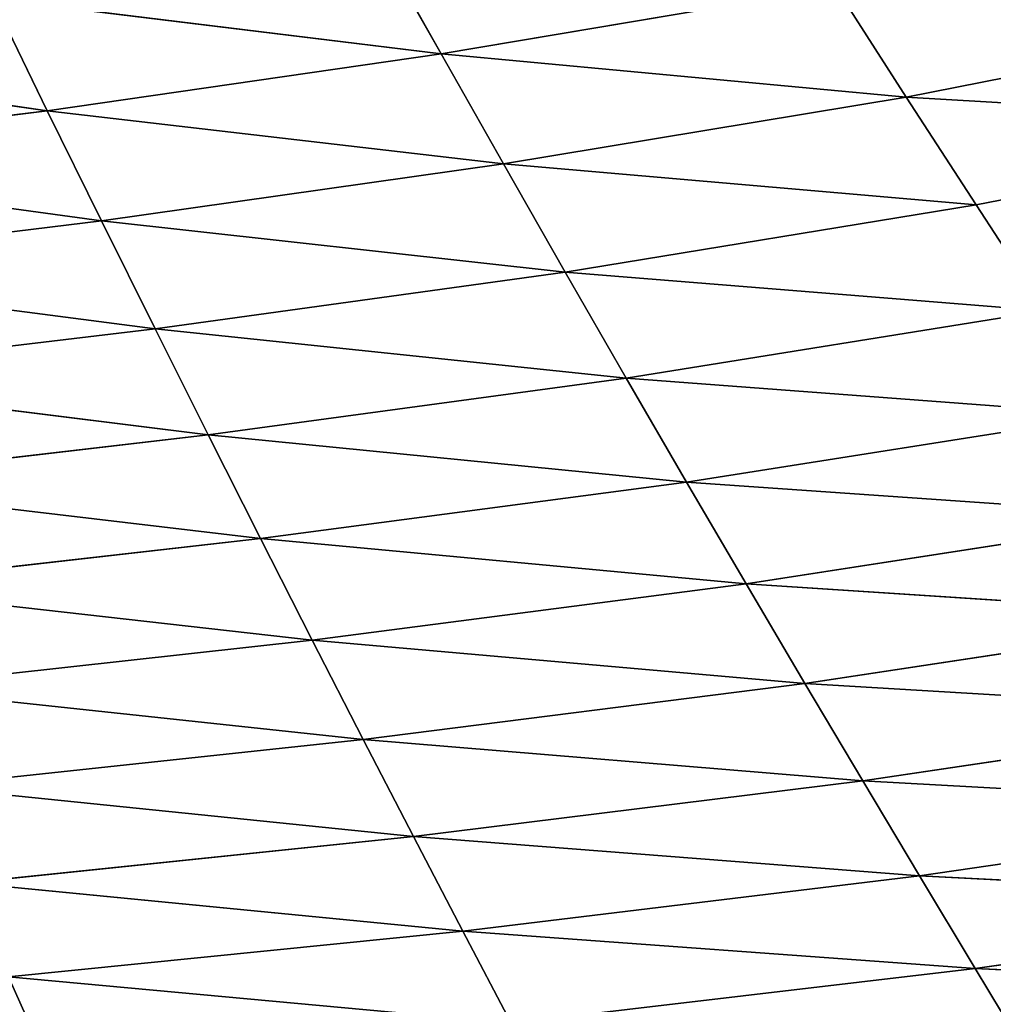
# Model space of a CAD drawing. Extents: x 0 to 605, y 0 to 400.
# Tile 729 of 1056: x 365 to 388, y 33 to 57. Entities that reach past the tile are written whole.
import ezdxf

# ---------------------------------------------------------------- set-up
doc = ezdxf.new("R2010")
doc.units = 0
doc.header["$LTSCALE"] = 25.4
doc.layers.get('0').update_dxf_attribs({"linetype": 'CONTINUOUS'})

# ---------------------------------------------------------------- blocks, each defined once
blk = doc.blocks.new('ATLANTA610_-_S_STL')
at = {"color": 0}
for p, q in [((388.209, 69.076, 365.58), (389.516, 71.804, 367.748)), ((388.209, 69.076, 365.58), (389.516, 71.804, 367.748)), ((388.209, 69.076, 365.58), (400.845, 71.329, 366.161)), ((388.209, 69.076, 365.58), (400.845, 71.329, 366.161)), ((365.035, 67.443, 365.779), (366.02, 70.053, 367.974)), ((365.035, 67.443, 365.779), (366.02, 70.053, 367.974)), ((365.035, 67.443, 365.779), (377.083, 69.563, 366.889)), ((365.035, 67.443, 365.779), (377.083, 69.563, 366.889)), ((375.923, 66.949, 364.678), (377.083, 69.563, 366.889)), ((375.923, 66.949, 364.678), (377.083, 69.563, 366.889)), ((377.083, 69.563, 366.889), (388.209, 69.076, 365.58)), ((377.083, 69.563, 366.889), (388.209, 69.076, 365.58)), ((375.923, 66.949, 364.678), (388.209, 69.076, 365.58)), ((375.923, 66.949, 364.678), (388.209, 69.076, 365.58)), ((386.872, 66.459, 363.357), (388.209, 69.076, 365.58)), ((386.872, 66.459, 363.357), (388.209, 69.076, 365.58)), ((388.209, 69.076, 365.58), (399.364, 68.594, 363.984)), ((388.209, 69.076, 365.58), (399.364, 68.594, 363.984)), ((386.872, 66.459, 363.357), (399.364, 68.594, 363.984)), ((386.872, 66.459, 363.357), (399.364, 68.594, 363.984)), ((375.923, 66.949, 364.678), (365.035, 67.443, 365.779)), ((375.923, 66.949, 364.678), (365.035, 67.443, 365.779)), ((364.031, 64.939, 363.526), (375.923, 66.949, 364.678)), ((364.031, 64.939, 363.526), (375.923, 66.949, 364.678)), ((374.741, 64.446, 362.41), (375.923, 66.949, 364.678)), ((374.741, 64.446, 362.41), (375.923, 66.949, 364.678)), ((386.872, 66.459, 363.357), (375.923, 66.949, 364.678)), ((386.872, 66.459, 363.357), (375.923, 66.949, 364.678)), ((374.741, 64.446, 362.41), (386.872, 66.459, 363.357)), ((374.741, 64.446, 362.41), (386.872, 66.459, 363.357)), ((385.51, 63.956, 361.078), (386.872, 66.459, 363.357)), ((385.51, 63.956, 361.078), (386.872, 66.459, 363.357)), ((397.85, 65.975, 361.755), (386.872, 66.459, 363.357)), ((397.85, 65.975, 361.755), (386.872, 66.459, 363.357)), ((385.51, 63.956, 361.078), (397.85, 65.975, 361.755)), ((385.51, 63.956, 361.078), (397.85, 65.975, 361.755)), ((364.031, 64.939, 363.526), (374.741, 64.446, 362.41)), ((364.031, 64.939, 363.526), (374.741, 64.446, 362.41)), ((374.741, 64.446, 362.41), (363.01, 62.543, 361.215)), ((374.741, 64.446, 362.41), (363.01, 62.543, 361.215)), ((374.741, 64.446, 362.41), (373.538, 62.052, 360.086)), ((374.741, 64.446, 362.41), (373.538, 62.052, 360.086)), ((374.741, 64.446, 362.41), (385.51, 63.956, 361.078)), ((374.741, 64.446, 362.41), (385.51, 63.956, 361.078)), ((385.51, 63.956, 361.078), (373.538, 62.052, 360.086)), ((385.51, 63.956, 361.078), (373.538, 62.052, 360.086)), ((385.51, 63.956, 361.078), (384.123, 61.566, 358.744)), ((385.51, 63.956, 361.078), (384.123, 61.566, 358.744)), ((385.51, 63.956, 361.078), (396.307, 63.473, 359.471)), ((385.51, 63.956, 361.078), (396.307, 63.473, 359.471)), ((396.307, 63.473, 359.471), (384.123, 61.566, 358.744)), ((396.307, 63.473, 359.471), (384.123, 61.566, 358.744)), ((373.538, 62.052, 360.086), (363.01, 62.543, 361.215)), ((373.538, 62.052, 360.086), (363.01, 62.543, 361.215)), ((361.972, 60.251, 358.846), (373.538, 62.052, 360.086)), ((361.972, 60.251, 358.846), (373.538, 62.052, 360.086)), ((372.315, 59.767, 357.705), (373.538, 62.052, 360.086)), ((372.315, 59.767, 357.705), (373.538, 62.052, 360.086)), ((384.123, 61.566, 358.744), (373.538, 62.052, 360.086)), ((384.123, 61.566, 358.744), (373.538, 62.052, 360.086)), ((372.315, 59.767, 357.705), (384.123, 61.566, 358.744)), ((372.315, 59.767, 357.705), (384.123, 61.566, 358.744)), ((382.715, 59.288, 356.356), (384.123, 61.566, 358.744)), ((382.715, 59.288, 356.356), (384.123, 61.566, 358.744)), ((394.736, 61.088, 357.134), (384.123, 61.566, 358.744)), ((394.736, 61.088, 357.134), (384.123, 61.566, 358.744)), ((382.715, 59.288, 356.356), (394.736, 61.088, 357.134)), ((382.715, 59.288, 356.356), (394.736, 61.088, 357.134)), ((361.972, 60.251, 358.846), (372.315, 59.767, 357.705)), ((361.972, 60.251, 358.846), (372.315, 59.767, 357.705)), ((372.315, 59.767, 357.705), (360.919, 58.063, 356.421)), ((372.315, 59.767, 357.705), (360.919, 58.063, 356.421)), ((372.315, 59.767, 357.705), (371.075, 57.588, 355.269)), ((372.315, 59.767, 357.705), (371.075, 57.588, 355.269)), ((372.315, 59.767, 357.705), (382.715, 59.288, 356.356)), ((372.315, 59.767, 357.705), (382.715, 59.288, 356.356)), ((382.715, 59.288, 356.356), (371.075, 57.588, 355.269)), ((382.715, 59.288, 356.356), (371.075, 57.588, 355.269)), ((382.715, 59.288, 356.356), (381.287, 57.119, 353.914)), ((382.715, 59.288, 356.356), (381.287, 57.119, 353.914)), ((382.715, 59.288, 356.356), (393.141, 58.817, 354.743)), ((382.715, 59.288, 356.356), (393.141, 58.817, 354.743)), ((393.141, 58.817, 354.743), (381.287, 57.119, 353.914)), ((393.141, 58.817, 354.743), (381.287, 57.119, 353.914)), ((360.919, 58.063, 356.421), (371.075, 57.588, 355.269)), ((360.919, 58.063, 356.421), (371.075, 57.588, 355.269)), ((371.075, 57.588, 355.269), (359.852, 55.977, 353.942)), ((371.075, 57.588, 355.269), (359.852, 55.977, 353.942)), ((371.075, 57.588, 355.269), (369.819, 55.514, 352.78)), ((371.075, 57.588, 355.269), (369.819, 55.514, 352.78)), ((371.075, 57.588, 355.269), (381.287, 57.119, 353.914)), ((371.075, 57.588, 355.269), (381.287, 57.119, 353.914)), ((381.287, 57.119, 353.914), (369.819, 55.514, 352.78)), ((381.287, 57.119, 353.914), (369.819, 55.514, 352.78)), ((381.287, 57.119, 353.914), (379.84, 55.057, 351.42)), ((381.287, 57.119, 353.914), (379.84, 55.057, 351.42)), ((381.287, 57.119, 353.914), (391.523, 56.658, 352.301)), ((381.287, 57.119, 353.914), (391.523, 56.658, 352.301)), ((391.523, 56.658, 352.301), (379.84, 55.057, 351.42)), ((391.523, 56.658, 352.301), (379.84, 55.057, 351.42)), ((359.852, 55.977, 353.942), (369.819, 55.514, 352.78)), ((359.852, 55.977, 353.942), (369.819, 55.514, 352.78)), ((369.819, 55.514, 352.78), (358.772, 53.99, 351.409)), ((369.819, 55.514, 352.78), (358.772, 53.99, 351.409)), ((369.819, 55.514, 352.78), (368.549, 53.54, 350.24)), ((369.819, 55.514, 352.78), (368.549, 53.54, 350.24)), ((369.819, 55.514, 352.78), (379.84, 55.057, 351.42)), ((369.819, 55.514, 352.78), (379.84, 55.057, 351.42)), ((379.84, 55.057, 351.42), (368.549, 53.54, 350.24)), ((379.84, 55.057, 351.42), (368.549, 53.54, 350.24)), ((379.84, 55.057, 351.42), (378.376, 53.098, 348.877)), ((379.84, 55.057, 351.42), (378.376, 53.098, 348.877)), ((379.84, 55.057, 351.42), (389.885, 54.608, 349.809)), ((379.84, 55.057, 351.42), (389.885, 54.608, 349.809)), ((389.885, 54.608, 349.809), (378.376, 53.098, 348.877)), ((389.885, 54.608, 349.809), (378.376, 53.098, 348.877)), ((389.885, 54.608, 349.809), (388.228, 52.663, 347.268)), ((389.885, 54.608, 349.809), (388.228, 52.663, 347.268)), ((368.549, 53.54, 350.24), (358.772, 53.99, 351.409)), ((368.549, 53.54, 350.24), (358.772, 53.99, 351.409)), ((357.681, 52.1, 348.825), (368.549, 53.54, 350.24)), ((357.681, 52.1, 348.825), (368.549, 53.54, 350.24)), ((367.264, 51.666, 347.649), (368.549, 53.54, 350.24)), ((367.264, 51.666, 347.649), (368.549, 53.54, 350.24)), ((378.376, 53.098, 348.877), (368.549, 53.54, 350.24)), ((378.376, 53.098, 348.877), (368.549, 53.54, 350.24)), ((367.264, 51.666, 347.649), (378.376, 53.098, 348.877)), ((367.264, 51.666, 347.649), (378.376, 53.098, 348.877)), ((376.898, 51.239, 346.285), (378.376, 53.098, 348.877)), ((376.898, 51.239, 346.285), (378.376, 53.098, 348.877)), ((388.228, 52.663, 347.268), (378.376, 53.098, 348.877)), ((388.228, 52.663, 347.268), (378.376, 53.098, 348.877)), ((376.898, 51.239, 346.285), (388.228, 52.663, 347.268)), ((376.898, 51.239, 346.285), (388.228, 52.663, 347.268)), ((386.554, 50.821, 344.682), (388.228, 52.663, 347.268)), ((386.554, 50.821, 344.682), (388.228, 52.663, 347.268)), ((398.058, 52.24, 345.354), (388.228, 52.663, 347.268)), ((398.058, 52.24, 345.354), (388.228, 52.663, 347.268)), ((386.554, 50.821, 344.682), (398.058, 52.24, 345.354)), ((386.554, 50.821, 344.682), (398.058, 52.24, 345.354)), ((357.681, 52.1, 348.825), (367.264, 51.666, 347.649)), ((357.681, 52.1, 348.825), (367.264, 51.666, 347.649)), ((356.578, 50.306, 346.19), (367.264, 51.666, 347.649)), ((356.578, 50.306, 346.19), (367.264, 51.666, 347.649)), ((365.967, 49.889, 345.01), (367.264, 51.666, 347.649)), ((365.967, 49.889, 345.01), (367.264, 51.666, 347.649)), ((367.264, 51.666, 347.649), (376.898, 51.239, 346.285)), ((367.264, 51.666, 347.649), (376.898, 51.239, 346.285)), ((365.967, 49.889, 345.01), (376.898, 51.239, 346.285)), ((365.967, 49.889, 345.01), (376.898, 51.239, 346.285)), ((375.405, 49.479, 343.647), (376.898, 51.239, 346.285)), ((375.405, 49.479, 343.647), (376.898, 51.239, 346.285)), ((376.898, 51.239, 346.285), (386.554, 50.821, 344.682)), ((376.898, 51.239, 346.285), (386.554, 50.821, 344.682)), ((375.405, 49.479, 343.647), (386.554, 50.821, 344.682)), ((375.405, 49.479, 343.647), (386.554, 50.821, 344.682)), ((384.864, 49.078, 342.05), (386.554, 50.821, 344.682)), ((384.864, 49.078, 342.05), (386.554, 50.821, 344.682)), ((386.554, 50.821, 344.682), (396.189, 50.413, 342.779)), ((386.554, 50.821, 344.682), (396.189, 50.413, 342.779)), ((365.967, 49.889, 345.01), (356.578, 50.306, 346.19)), ((365.967, 49.889, 345.01), (356.578, 50.306, 346.19)), ((365.967, 49.889, 345.01), (355.466, 48.605, 343.507)), ((365.967, 49.889, 345.01), (355.466, 48.605, 343.507)), ((365.967, 49.889, 345.01), (364.659, 48.206, 342.325)), ((365.967, 49.889, 345.01), (364.659, 48.206, 342.325)), ((375.405, 49.479, 343.647), (365.967, 49.889, 345.01)), ((375.405, 49.479, 343.647), (365.967, 49.889, 345.01)), ((375.405, 49.479, 343.647), (364.659, 48.206, 342.325)), ((375.405, 49.479, 343.647), (364.659, 48.206, 342.325)), ((375.405, 49.479, 343.647), (373.898, 47.814, 340.964)), ((375.405, 49.479, 343.647), (373.898, 47.814, 340.964)), ((384.864, 49.078, 342.05), (375.405, 49.479, 343.647)), ((384.864, 49.078, 342.05), (375.405, 49.479, 343.647))]:
    blk.add_line(p, q, dxfattribs=at)
mesh = blk.add_polyface(dxfattribs=at)
corners = [(389.516, 71.804, 367.748), (388.209, 69.076, 365.58), (377.083, 69.563, 366.889)]
mesh.append_faces([[corners[k] for k in face] for face in [(0, 1, 2)]], dxfattribs={"color": 0})
mesh = blk.add_polyface(dxfattribs=at)
corners = [(400.845, 71.329, 366.161), (388.209, 69.076, 365.58), (389.516, 71.804, 367.748)]
mesh.append_faces([[corners[k] for k in face] for face in [(0, 1, 2)]], dxfattribs={"color": 0})
mesh = blk.add_polyface(dxfattribs=at)
corners = [(400.845, 71.329, 366.161), (399.364, 68.594, 363.984), (388.209, 69.076, 365.58)]
mesh.append_faces([[corners[k] for k in face] for face in [(0, 1, 2)]], dxfattribs={"color": 0})
mesh = blk.add_polyface(dxfattribs=at)
corners = [(366.02, 70.053, 367.974), (365.035, 67.443, 365.779), (354.226, 67.938, 366.709)]
mesh.append_faces([[corners[k] for k in face] for face in [(0, 1, 2)]], dxfattribs={"color": 0})
mesh = blk.add_polyface(dxfattribs=at)
corners = [(377.083, 69.563, 366.889), (365.035, 67.443, 365.779), (366.02, 70.053, 367.974)]
mesh.append_faces([[corners[k] for k in face] for face in [(0, 1, 2)]], dxfattribs={"color": 0})
mesh = blk.add_polyface(dxfattribs=at)
corners = [(377.083, 69.563, 366.889), (375.923, 66.949, 364.678), (365.035, 67.443, 365.779)]
mesh.append_faces([[corners[k] for k in face] for face in [(0, 1, 2)]], dxfattribs={"color": 0})
mesh = blk.add_polyface(dxfattribs=at)
corners = [(388.209, 69.076, 365.58), (375.923, 66.949, 364.678), (377.083, 69.563, 366.889)]
mesh.append_faces([[corners[k] for k in face] for face in [(0, 1, 2)]], dxfattribs={"color": 0})
mesh = blk.add_polyface(dxfattribs=at)
corners = [(388.209, 69.076, 365.58), (386.872, 66.459, 363.357), (375.923, 66.949, 364.678)]
mesh.append_faces([[corners[k] for k in face] for face in [(0, 1, 2)]], dxfattribs={"color": 0})
mesh = blk.add_polyface(dxfattribs=at)
corners = [(399.364, 68.594, 363.984), (386.872, 66.459, 363.357), (388.209, 69.076, 365.58)]
mesh.append_faces([[corners[k] for k in face] for face in [(0, 1, 2)]], dxfattribs={"color": 0})
mesh = blk.add_polyface(dxfattribs=at)
corners = [(399.364, 68.594, 363.984), (397.85, 65.975, 361.755), (386.872, 66.459, 363.357)]
mesh.append_faces([[corners[k] for k in face] for face in [(0, 1, 2)]], dxfattribs={"color": 0})
mesh = blk.add_polyface(dxfattribs=at)
corners = [(375.923, 66.949, 364.678), (364.031, 64.939, 363.526), (365.035, 67.443, 365.779)]
mesh.append_faces([[corners[k] for k in face] for face in [(0, 1, 2)]], dxfattribs={"color": 0})
mesh = blk.add_polyface(dxfattribs=at)
corners = [(375.923, 66.949, 364.678), (374.741, 64.446, 362.41), (364.031, 64.939, 363.526)]
mesh.append_faces([[corners[k] for k in face] for face in [(0, 1, 2)]], dxfattribs={"color": 0})
mesh = blk.add_polyface(dxfattribs=at)
corners = [(386.872, 66.459, 363.357), (374.741, 64.446, 362.41), (375.923, 66.949, 364.678)]
mesh.append_faces([[corners[k] for k in face] for face in [(0, 1, 2)]], dxfattribs={"color": 0})
mesh = blk.add_polyface(dxfattribs=at)
corners = [(386.872, 66.459, 363.357), (385.51, 63.956, 361.078), (374.741, 64.446, 362.41)]
mesh.append_faces([[corners[k] for k in face] for face in [(0, 1, 2)]], dxfattribs={"color": 0})
mesh = blk.add_polyface(dxfattribs=at)
corners = [(397.85, 65.975, 361.755), (385.51, 63.956, 361.078), (386.872, 66.459, 363.357)]
mesh.append_faces([[corners[k] for k in face] for face in [(0, 1, 2)]], dxfattribs={"color": 0})
mesh = blk.add_polyface(dxfattribs=at)
corners = [(397.85, 65.975, 361.755), (396.307, 63.473, 359.471), (385.51, 63.956, 361.078)]
mesh.append_faces([[corners[k] for k in face] for face in [(0, 1, 2)]], dxfattribs={"color": 0})
mesh = blk.add_polyface(dxfattribs=at)
corners = [(374.741, 64.446, 362.41), (363.01, 62.543, 361.215), (364.031, 64.939, 363.526)]
mesh.append_faces([[corners[k] for k in face] for face in [(0, 1, 2)]], dxfattribs={"color": 0})
mesh = blk.add_polyface(dxfattribs=at)
corners = [(374.741, 64.446, 362.41), (373.538, 62.052, 360.086), (363.01, 62.543, 361.215)]
mesh.append_faces([[corners[k] for k in face] for face in [(0, 1, 2)]], dxfattribs={"color": 0})
mesh = blk.add_polyface(dxfattribs=at)
corners = [(374.741, 64.446, 362.41), (385.51, 63.956, 361.078), (373.538, 62.052, 360.086)]
mesh.append_faces([[corners[k] for k in face] for face in [(0, 1, 2)]], dxfattribs={"color": 0})
mesh = blk.add_polyface(dxfattribs=at)
corners = [(385.51, 63.956, 361.078), (384.123, 61.566, 358.744), (373.538, 62.052, 360.086)]
mesh.append_faces([[corners[k] for k in face] for face in [(0, 1, 2)]], dxfattribs={"color": 0})
mesh = blk.add_polyface(dxfattribs=at)
corners = [(385.51, 63.956, 361.078), (396.307, 63.473, 359.471), (384.123, 61.566, 358.744)]
mesh.append_faces([[corners[k] for k in face] for face in [(0, 1, 2)]], dxfattribs={"color": 0})
mesh = blk.add_polyface(dxfattribs=at)
corners = [(396.307, 63.473, 359.471), (394.736, 61.088, 357.134), (384.123, 61.566, 358.744)]
mesh.append_faces([[corners[k] for k in face] for face in [(0, 1, 2)]], dxfattribs={"color": 0})
mesh = blk.add_polyface(dxfattribs=at)
corners = [(363.01, 62.543, 361.215), (373.538, 62.052, 360.086), (361.972, 60.251, 358.846)]
mesh.append_faces([[corners[k] for k in face] for face in [(0, 1, 2)]], dxfattribs={"color": 0})
mesh = blk.add_polyface(dxfattribs=at)
corners = [(373.538, 62.052, 360.086), (372.315, 59.767, 357.705), (361.972, 60.251, 358.846)]
mesh.append_faces([[corners[k] for k in face] for face in [(0, 1, 2)]], dxfattribs={"color": 0})
mesh = blk.add_polyface(dxfattribs=at)
corners = [(373.538, 62.052, 360.086), (384.123, 61.566, 358.744), (372.315, 59.767, 357.705)]
mesh.append_faces([[corners[k] for k in face] for face in [(0, 1, 2)]], dxfattribs={"color": 0})
mesh = blk.add_polyface(dxfattribs=at)
corners = [(384.123, 61.566, 358.744), (382.715, 59.288, 356.356), (372.315, 59.767, 357.705)]
mesh.append_faces([[corners[k] for k in face] for face in [(0, 1, 2)]], dxfattribs={"color": 0})
mesh = blk.add_polyface(dxfattribs=at)
corners = [(384.123, 61.566, 358.744), (394.736, 61.088, 357.134), (382.715, 59.288, 356.356)]
mesh.append_faces([[corners[k] for k in face] for face in [(0, 1, 2)]], dxfattribs={"color": 0})
mesh = blk.add_polyface(dxfattribs=at)
corners = [(394.736, 61.088, 357.134), (393.141, 58.817, 354.743), (382.715, 59.288, 356.356)]
mesh.append_faces([[corners[k] for k in face] for face in [(0, 1, 2)]], dxfattribs={"color": 0})
mesh = blk.add_polyface(dxfattribs=at)
corners = [(361.972, 60.251, 358.846), (372.315, 59.767, 357.705), (360.919, 58.063, 356.421)]
mesh.append_faces([[corners[k] for k in face] for face in [(0, 1, 2)]], dxfattribs={"color": 0})
mesh = blk.add_polyface(dxfattribs=at)
corners = [(372.315, 59.767, 357.705), (371.075, 57.588, 355.269), (360.919, 58.063, 356.421)]
mesh.append_faces([[corners[k] for k in face] for face in [(0, 1, 2)]], dxfattribs={"color": 0})
mesh = blk.add_polyface(dxfattribs=at)
corners = [(372.315, 59.767, 357.705), (382.715, 59.288, 356.356), (371.075, 57.588, 355.269)]
mesh.append_faces([[corners[k] for k in face] for face in [(0, 1, 2)]], dxfattribs={"color": 0})
mesh = blk.add_polyface(dxfattribs=at)
corners = [(382.715, 59.288, 356.356), (381.287, 57.119, 353.914), (371.075, 57.588, 355.269)]
mesh.append_faces([[corners[k] for k in face] for face in [(0, 1, 2)]], dxfattribs={"color": 0})
mesh = blk.add_polyface(dxfattribs=at)
corners = [(382.715, 59.288, 356.356), (393.141, 58.817, 354.743), (381.287, 57.119, 353.914)]
mesh.append_faces([[corners[k] for k in face] for face in [(0, 1, 2)]], dxfattribs={"color": 0})
mesh = blk.add_polyface(dxfattribs=at)
corners = [(393.141, 58.817, 354.743), (391.523, 56.658, 352.301), (381.287, 57.119, 353.914)]
mesh.append_faces([[corners[k] for k in face] for face in [(0, 1, 2)]], dxfattribs={"color": 0})
mesh = blk.add_polyface(dxfattribs=at)
corners = [(360.919, 58.063, 356.421), (371.075, 57.588, 355.269), (359.852, 55.977, 353.942)]
mesh.append_faces([[corners[k] for k in face] for face in [(0, 1, 2)]], dxfattribs={"color": 0})
mesh = blk.add_polyface(dxfattribs=at)
corners = [(371.075, 57.588, 355.269), (369.819, 55.514, 352.78), (359.852, 55.977, 353.942)]
mesh.append_faces([[corners[k] for k in face] for face in [(0, 1, 2)]], dxfattribs={"color": 0})
mesh = blk.add_polyface(dxfattribs=at)
corners = [(371.075, 57.588, 355.269), (381.287, 57.119, 353.914), (369.819, 55.514, 352.78)]
mesh.append_faces([[corners[k] for k in face] for face in [(0, 1, 2)]], dxfattribs={"color": 0})
mesh = blk.add_polyface(dxfattribs=at)
corners = [(381.287, 57.119, 353.914), (379.84, 55.057, 351.42), (369.819, 55.514, 352.78)]
mesh.append_faces([[corners[k] for k in face] for face in [(0, 1, 2)]], dxfattribs={"color": 0})
mesh = blk.add_polyface(dxfattribs=at)
corners = [(381.287, 57.119, 353.914), (391.523, 56.658, 352.301), (379.84, 55.057, 351.42)]
mesh.append_faces([[corners[k] for k in face] for face in [(0, 1, 2)]], dxfattribs={"color": 0})
mesh = blk.add_polyface(dxfattribs=at)
corners = [(391.523, 56.658, 352.301), (389.885, 54.608, 349.809), (379.84, 55.057, 351.42)]
mesh.append_faces([[corners[k] for k in face] for face in [(0, 1, 2)]], dxfattribs={"color": 0})
mesh = blk.add_polyface(dxfattribs=at)
corners = [(359.852, 55.977, 353.942), (369.819, 55.514, 352.78), (358.772, 53.99, 351.409)]
mesh.append_faces([[corners[k] for k in face] for face in [(0, 1, 2)]], dxfattribs={"color": 0})
mesh = blk.add_polyface(dxfattribs=at)
corners = [(369.819, 55.514, 352.78), (368.549, 53.54, 350.24), (358.772, 53.99, 351.409)]
mesh.append_faces([[corners[k] for k in face] for face in [(0, 1, 2)]], dxfattribs={"color": 0})
mesh = blk.add_polyface(dxfattribs=at)
corners = [(369.819, 55.514, 352.78), (379.84, 55.057, 351.42), (368.549, 53.54, 350.24)]
mesh.append_faces([[corners[k] for k in face] for face in [(0, 1, 2)]], dxfattribs={"color": 0})
mesh = blk.add_polyface(dxfattribs=at)
corners = [(379.84, 55.057, 351.42), (378.376, 53.098, 348.877), (368.549, 53.54, 350.24)]
mesh.append_faces([[corners[k] for k in face] for face in [(0, 1, 2)]], dxfattribs={"color": 0})
mesh = blk.add_polyface(dxfattribs=at)
corners = [(379.84, 55.057, 351.42), (389.885, 54.608, 349.809), (378.376, 53.098, 348.877)]
mesh.append_faces([[corners[k] for k in face] for face in [(0, 1, 2)]], dxfattribs={"color": 0})
mesh = blk.add_polyface(dxfattribs=at)
corners = [(389.885, 54.608, 349.809), (388.228, 52.663, 347.268), (378.376, 53.098, 348.877)]
mesh.append_faces([[corners[k] for k in face] for face in [(0, 1, 2)]], dxfattribs={"color": 0})
mesh = blk.add_polyface(dxfattribs=at)
corners = [(389.885, 54.608, 349.809), (398.058, 52.24, 345.354), (388.228, 52.663, 347.268)]
mesh.append_faces([[corners[k] for k in face] for face in [(0, 1, 2)]], dxfattribs={"color": 0})
mesh = blk.add_polyface(dxfattribs=at)
corners = [(358.772, 53.99, 351.409), (368.549, 53.54, 350.24), (357.681, 52.1, 348.825)]
mesh.append_faces([[corners[k] for k in face] for face in [(0, 1, 2)]], dxfattribs={"color": 0})
mesh = blk.add_polyface(dxfattribs=at)
corners = [(368.549, 53.54, 350.24), (367.264, 51.666, 347.649), (357.681, 52.1, 348.825)]
mesh.append_faces([[corners[k] for k in face] for face in [(0, 1, 2)]], dxfattribs={"color": 0})
mesh = blk.add_polyface(dxfattribs=at)
corners = [(368.549, 53.54, 350.24), (378.376, 53.098, 348.877), (367.264, 51.666, 347.649)]
mesh.append_faces([[corners[k] for k in face] for face in [(0, 1, 2)]], dxfattribs={"color": 0})
mesh = blk.add_polyface(dxfattribs=at)
corners = [(378.376, 53.098, 348.877), (376.898, 51.239, 346.285), (367.264, 51.666, 347.649)]
mesh.append_faces([[corners[k] for k in face] for face in [(0, 1, 2)]], dxfattribs={"color": 0})
mesh = blk.add_polyface(dxfattribs=at)
corners = [(378.376, 53.098, 348.877), (388.228, 52.663, 347.268), (376.898, 51.239, 346.285)]
mesh.append_faces([[corners[k] for k in face] for face in [(0, 1, 2)]], dxfattribs={"color": 0})
mesh = blk.add_polyface(dxfattribs=at)
corners = [(388.228, 52.663, 347.268), (386.554, 50.821, 344.682), (376.898, 51.239, 346.285)]
mesh.append_faces([[corners[k] for k in face] for face in [(0, 1, 2)]], dxfattribs={"color": 0})
mesh = blk.add_polyface(dxfattribs=at)
corners = [(388.228, 52.663, 347.268), (398.058, 52.24, 345.354), (386.554, 50.821, 344.682)]
mesh.append_faces([[corners[k] for k in face] for face in [(0, 1, 2)]], dxfattribs={"color": 0})
mesh = blk.add_polyface(dxfattribs=at)
corners = [(398.058, 52.24, 345.354), (396.189, 50.413, 342.779), (386.554, 50.821, 344.682)]
mesh.append_faces([[corners[k] for k in face] for face in [(0, 1, 2)]], dxfattribs={"color": 0})
mesh = blk.add_polyface(dxfattribs=at)
corners = [(357.681, 52.1, 348.825), (367.264, 51.666, 347.649), (356.578, 50.306, 346.19)]
mesh.append_faces([[corners[k] for k in face] for face in [(0, 1, 2)]], dxfattribs={"color": 0})
mesh = blk.add_polyface(dxfattribs=at)
corners = [(367.264, 51.666, 347.649), (365.967, 49.889, 345.01), (356.578, 50.306, 346.19)]
mesh.append_faces([[corners[k] for k in face] for face in [(0, 1, 2)]], dxfattribs={"color": 0})
mesh = blk.add_polyface(dxfattribs=at)
corners = [(367.264, 51.666, 347.649), (376.898, 51.239, 346.285), (365.967, 49.889, 345.01)]
mesh.append_faces([[corners[k] for k in face] for face in [(0, 1, 2)]], dxfattribs={"color": 0})
mesh = blk.add_polyface(dxfattribs=at)
corners = [(376.898, 51.239, 346.285), (375.405, 49.479, 343.647), (365.967, 49.889, 345.01)]
mesh.append_faces([[corners[k] for k in face] for face in [(0, 1, 2)]], dxfattribs={"color": 0})
mesh = blk.add_polyface(dxfattribs=at)
corners = [(376.898, 51.239, 346.285), (386.554, 50.821, 344.682), (375.405, 49.479, 343.647)]
mesh.append_faces([[corners[k] for k in face] for face in [(0, 1, 2)]], dxfattribs={"color": 0})
mesh = blk.add_polyface(dxfattribs=at)
corners = [(386.554, 50.821, 344.682), (384.864, 49.078, 342.05), (375.405, 49.479, 343.647)]
mesh.append_faces([[corners[k] for k in face] for face in [(0, 1, 2)]], dxfattribs={"color": 0})
mesh = blk.add_polyface(dxfattribs=at)
corners = [(386.554, 50.821, 344.682), (396.189, 50.413, 342.779), (384.864, 49.078, 342.05)]
mesh.append_faces([[corners[k] for k in face] for face in [(0, 1, 2)]], dxfattribs={"color": 0})
mesh = blk.add_polyface(dxfattribs=at)
corners = [(356.578, 50.306, 346.19), (365.967, 49.889, 345.01), (355.466, 48.605, 343.507)]
mesh.append_faces([[corners[k] for k in face] for face in [(0, 1, 2)]], dxfattribs={"color": 0})
mesh = blk.add_polyface(dxfattribs=at)
corners = [(365.967, 49.889, 345.01), (364.659, 48.206, 342.325), (355.466, 48.605, 343.507)]
mesh.append_faces([[corners[k] for k in face] for face in [(0, 1, 2)]], dxfattribs={"color": 0})
mesh = blk.add_polyface(dxfattribs=at)
corners = [(365.967, 49.889, 345.01), (375.405, 49.479, 343.647), (364.659, 48.206, 342.325)]
mesh.append_faces([[corners[k] for k in face] for face in [(0, 1, 2)]], dxfattribs={"color": 0})
mesh = blk.add_polyface(dxfattribs=at)
corners = [(375.405, 49.479, 343.647), (373.898, 47.814, 340.964), (364.659, 48.206, 342.325)]
mesh.append_faces([[corners[k] for k in face] for face in [(0, 1, 2)]], dxfattribs={"color": 0})
mesh = blk.add_polyface(dxfattribs=at)
corners = [(375.405, 49.479, 343.647), (384.864, 49.078, 342.05), (373.898, 47.814, 340.964)]
mesh.append_faces([[corners[k] for k in face] for face in [(0, 1, 2)]], dxfattribs={"color": 0})

msp = doc.modelspace()

# ---------------------------------------------------------------- block references
at = {"color": 254, "extrusion": (0, -1, 5.55112e-17)}
msp.add_blockref('ATLANTA610_-_S_STL', (-0.269, -0.066, -399.883), dxfattribs=at)

doc.saveas('drawing.dxf')
